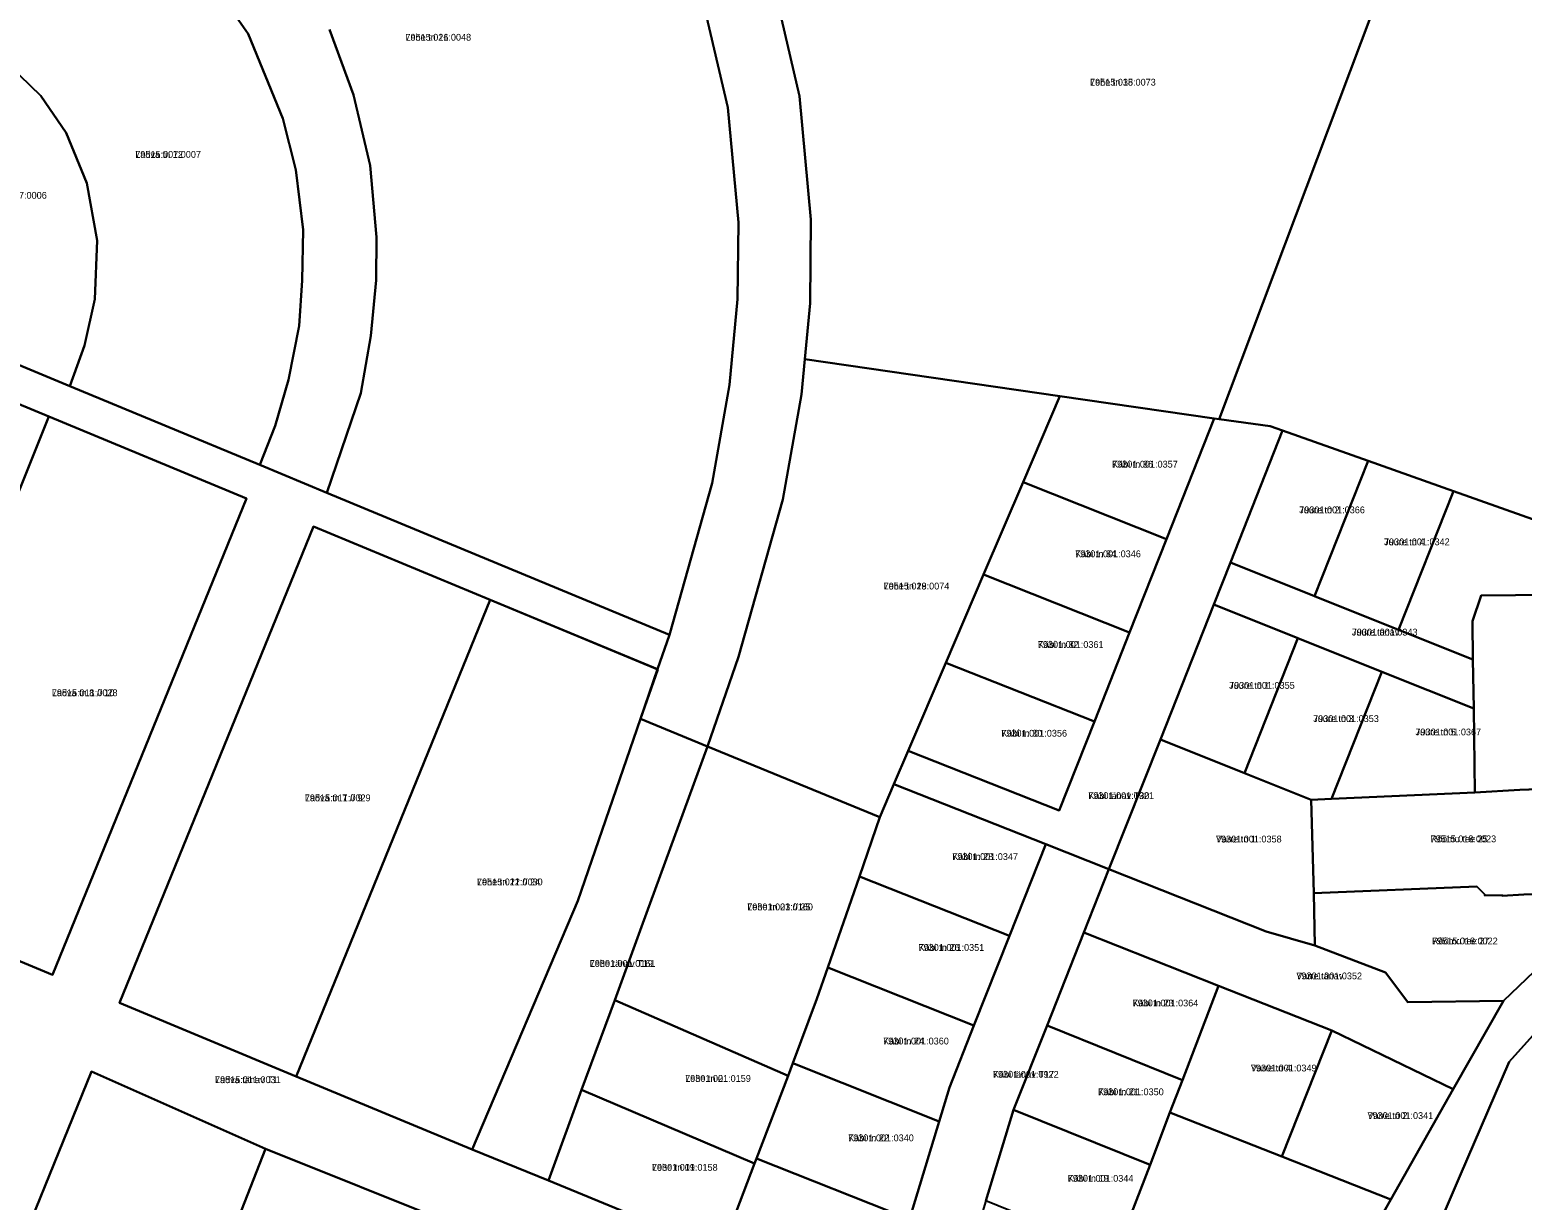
# Model space of a CAD drawing. Extents: x 643847 to 663718, y 6468443 to 6482775.
# Drawn here: x 661363.1 to 661692.6, y 6474622.8 to 6474881.1 of the extents above; entities that cross this region are included whole.
import ezdxf

# ---------------------------------------------------------------- set-up
doc = ezdxf.new("R2010")
doc.units = 0
for name, color, linetype in [('L_AADRESS', 7, 'Continuous'), ('PIIR', 7, 'Continuous'), ('TUNNUS', 7, 'Continuous')]:
    doc.layers.add(name, color=color, linetype=linetype)

msp = doc.modelspace()

# ---------------------------------------------------------------- linework, layer by layer
at = {"layer": 'PIIR'}
for points in [[(661692.37, 6474972.44), (661696.07, 6474982.27), (661700.43, 6474993.87), (661700.72, 6474997.66), (661703.95, 6475039.62), (661711.51, 6475137.97), (661650.62, 6475172.59), (661591.8, 6475222.05), (661626.01, 6475270.18), (661746.91, 6475440.15), (661900.96, 6475496.02), (662074.84, 6475179.69), (661809.71, 6475015.39), (661717.09, 6474765.25), (661677.43, 6474779.3), (661658.55, 6474785.98), (661639.67, 6474792.65), (661636.97, 6474793.6), (661625.69, 6474795.18), (661673.85, 6474923.21)], [(661520.5, 6474910.76), (661655.93, 6474959.36), (661673.85, 6474923.21), (661625.69, 6474795.18), (661624.61, 6474795.29), (661590.5, 6474800.25), (661534.19, 6474808.44), (661535.36, 6474820.79), (661535.56, 6474839.23), (661533.07, 6474866.48), (661526.56, 6474894.35)], [(661366.06, 6474921.34), (661380.9, 6474913.45), (661391.73, 6474905.06), (661401.03, 6474895), (661411.3, 6474880.18), (661418.96, 6474861.49), (661421.82, 6474850.18), (661423.44, 6474836.97), (661423.25, 6474825.77), (661422.56, 6474815.76), (661420.26, 6474803.82), (661417.28, 6474793.69), (661413.92, 6474785.07), (661371.98, 6474802.48), (661375.18, 6474811.46), (661377.46, 6474821.64), (661378, 6474834.59), (661375.74, 6474847.25), (661371.17, 6474858.39), (661365.53, 6474866.51), (661358.55, 6474873.32), (661349.36, 6474878.8)], [(661326.72, 6474821.27), (661327.87, 6474824.03), (661349.36, 6474878.8), (661358.55, 6474873.32), (661365.53, 6474866.51), (661371.17, 6474858.39), (661375.74, 6474847.25), (661378, 6474834.59), (661377.46, 6474821.64), (661375.18, 6474811.46), (661371.98, 6474802.48)], [(661323.62, 6474813.87), (661309.54, 6474778.84), (661295.45, 6474743.8), (661281.35, 6474708.73), (661325.02, 6474690.52), (661368.15, 6474672.57), (661410.93, 6474777.65), (661367.31, 6474795.73)], [(661309.54, 6474778.84), (661323.62, 6474813.87), (661367.31, 6474795.73), (661353.2, 6474760.63)], [(661512.71, 6474722.98), (661519.59, 6474742.75), (661529.34, 6474777.45), (661533.44, 6474800.6), (661534.19, 6474808.44), (661590.5, 6474800.25), (661582.39, 6474781.3), (661573.68, 6474760.93), (661565.35, 6474741.44), (661557.01, 6474721.96), (661553.89, 6474714.62), (661550.77, 6474707.32)], [(661624.61, 6474795.29), (661614.07, 6474768.72), (661582.39, 6474781.3), (661590.5, 6474800.25)], [(661367.31, 6474795.73), (661410.93, 6474777.65), (661368.15, 6474672.57), (661325.02, 6474690.52), (661339.12, 6474725.59), (661353.2, 6474760.63)], [(661601.34, 6474695.84), (661587.39, 6474701.36), (661553.89, 6474714.62), (661557.01, 6474721.96), (661590.35, 6474708.81), (661598.13, 6474728.47), (661605.92, 6474748.13), (661614.07, 6474768.72), (661624.61, 6474795.29), (661625.69, 6474795.18), (661636.97, 6474793.6), (661639.67, 6474792.65), (661628.15, 6474763.56), (661624.49, 6474754.25), (661612.7, 6474724.52)], [(661628.15, 6474763.56), (661639.67, 6474792.65), (661658.55, 6474785.98), (661646.72, 6474756.13)], [(661665.28, 6474748.69), (661646.72, 6474756.13), (661658.55, 6474785.98), (661677.43, 6474779.3)], [(661614.07, 6474768.72), (661605.92, 6474748.13), (661573.68, 6474760.93), (661582.39, 6474781.3)], [(661681.71, 6474742.15), (661665.28, 6474748.69), (661677.43, 6474779.3), (661717.09, 6474765.25), (661713.87, 6474756.59), (661683.54, 6474756.27), (661681.57, 6474750.6)], [(661425.71, 6474771.51), (661464.77, 6474755.3), (661421.94, 6474650.14), (661382.91, 6474666.41)], [(661605.92, 6474748.13), (661598.13, 6474728.47), (661565.35, 6474741.44), (661573.68, 6474760.93)], [(661624.49, 6474754.25), (661628.15, 6474763.56), (661646.72, 6474756.13), (661665.28, 6474748.69), (661681.71, 6474742.15), (661681.88, 6474731.31), (661661.59, 6474739.41), (661643.02, 6474746.83)], [(661464.77, 6474755.3), (661501.73, 6474739.95), (661497.9, 6474729.06), (661484.11, 6474688.92), (661460.76, 6474633.99), (661421.94, 6474650.14)], [(661624.49, 6474754.25), (661643.02, 6474746.83), (661631.26, 6474717.09), (661612.7, 6474724.52)], [(661681.57, 6474750.6), (661683.54, 6474756.27), (661713.87, 6474756.59), (661714.91, 6474733.96), (661715.57, 6474718.94), (661715.78, 6474714.3), (661692.07, 6474713.39), (661682.11, 6474712.82), (661681.88, 6474731.31), (661681.71, 6474742.15)], [(661650.51, 6474711.38), (661645.99, 6474711.19), (661631.26, 6474717.09), (661643.02, 6474746.83), (661661.59, 6474739.41)], [(661598.13, 6474728.47), (661590.35, 6474708.81), (661557.01, 6474721.96), (661565.35, 6474741.44)], [(661661.59, 6474739.41), (661681.88, 6474731.31), (661682.11, 6474712.82), (661650.51, 6474711.38)], [(661484.11, 6474688.92), (661497.9, 6474729.06), (661512.71, 6474722.98), (661498.12, 6474683.14), (661492.23, 6474666.99), (661484.93, 6474647.15), (661477.6, 6474627.17), (661460.76, 6474633.99)], [(661601.34, 6474695.84), (661612.7, 6474724.52), (661631.26, 6474717.09), (661645.99, 6474711.19), (661646.57, 6474690.56), (661646.78, 6474679.01), (661636.09, 6474682.1)], [(661498.12, 6474683.14), (661512.71, 6474722.98), (661550.77, 6474707.32), (661546.27, 6474694.29), (661539.3, 6474674.14), (661536.89, 6474667.23), (661531.55, 6474653.04), (661530.52, 6474650.3), (661492.23, 6474666.99)], [(661587.39, 6474701.36), (661579.39, 6474681.17), (661546.27, 6474694.29), (661550.77, 6474707.32), (661553.89, 6474714.62)], [(661645.99, 6474711.19), (661650.51, 6474711.38), (661682.11, 6474712.82), (661692.07, 6474713.39), (661698.31, 6474713.63), (661698.5, 6474690.54), (661692.97, 6474690.25), (661688.13, 6474689.99), (661688.12, 6474690.14), (661684.31, 6474690.1), (661684.31, 6474690.25), (661682.54, 6474692.04), (661646.57, 6474690.56)], [(661587.39, 6474701.36), (661601.34, 6474695.84), (661595.78, 6474681.89), (661587.68, 6474661.36), (661580.31, 6474642.77), (661574.2, 6474622.68), (661564.79, 6474591.65), (661550.14, 6474597.58), (661553.77, 6474607), (661557.31, 6474618.62), (661563.88, 6474640.23), (661566.14, 6474647.72), (661571.55, 6474661.39), (661579.39, 6474681.17)], [(661595.78, 6474681.89), (661601.34, 6474695.84), (661636.09, 6474682.1), (661646.78, 6474679.01), (661662.43, 6474673.09), (661667.32, 6474666.51), (661688.42, 6474666.8), (661677.32, 6474647.31), (661650.55, 6474660.28), (661625.53, 6474670.13)], [(661579.39, 6474681.17), (661571.55, 6474661.39), (661539.3, 6474674.14), (661546.27, 6474694.29)], [(661646.57, 6474690.56), (661682.54, 6474692.04), (661684.31, 6474690.25), (661684.31, 6474690.1), (661688.12, 6474690.14), (661688.13, 6474689.99), (661692.97, 6474690.25), (661698.5, 6474690.54), (661698.61, 6474676.56), (661688.42, 6474666.8), (661667.32, 6474666.51), (661662.43, 6474673.09), (661646.78, 6474679.01)], [(661595.78, 6474681.89), (661625.53, 6474670.13), (661617.57, 6474649.29), (661587.68, 6474661.36)], [(661566.14, 6474647.72), (661563.88, 6474640.23), (661531.55, 6474653.04), (661536.89, 6474667.23), (661539.3, 6474674.14), (661571.55, 6474661.39)], [(661625.53, 6474670.13), (661650.55, 6474660.28), (661639.53, 6474632.48), (661614.81, 6474642.16), (661617.57, 6474649.29)], [(661484.93, 6474647.15), (661492.23, 6474666.99), (661530.52, 6474650.3), (661523.54, 6474632.01), (661523.13, 6474630.89)], [(661614.81, 6474453.14), (661625.47, 6474484.88), (661644.21, 6474538.03), (661657.01, 6474574.48), (661662.5, 6474588.67), (661667.98, 6474602.87), (661678.83, 6474628.12), (661689.68, 6474653.36), (661696.22, 6474660.62), (661706.06, 6474666.07), (661710.8, 6474667.32), (661708.89, 6474610.61), (661706.76, 6474547.75), (661698.58, 6474502.53)], [(661580.31, 6474642.77), (661587.68, 6474661.36), (661617.57, 6474649.29), (661614.81, 6474642.16), (661610.45, 6474630.63)], [(661650.55, 6474660.28), (661677.32, 6474647.31), (661663.58, 6474623), (661639.53, 6474632.48)], [(661563.88, 6474640.23), (661557.31, 6474618.62), (661523.54, 6474632.01), (661530.52, 6474650.3), (661531.55, 6474653.04)], [(661376.7, 6474651.2), (661415.14, 6474634.16), (661407.87, 6474615.53), (661400.58, 6474596.9), (661394.77, 6474582.01), (661355.1, 6474598.14)], [(661477.6, 6474627.17), (661484.93, 6474647.15), (661523.13, 6474630.89), (661517.47, 6474616.03), (661515.69, 6474611.49)], [(661574.2, 6474622.68), (661580.31, 6474642.77), (661610.45, 6474630.63), (661606.18, 6474619.62), (661602.85, 6474611.04)], [(661610.45, 6474630.63), (661614.81, 6474642.16), (661639.53, 6474632.48), (661663.58, 6474623), (661661.06, 6474618.54), (661653.87, 6474599.99), (661629.75, 6474609.97), (661606.18, 6474619.62)], [(661457.01, 6474617.38), (661449.73, 6474598.76), (661407.88, 6474615.54), (661415.16, 6474634.17)], [(661550.14, 6474597.58), (661521.48, 6474609.08), (661523.19, 6474613.74), (661517.47, 6474616.03), (661523.13, 6474630.89), (661523.54, 6474632.01), (661557.31, 6474618.62), (661553.77, 6474607)]]:
    msp.add_lwpolyline(points, close=True, dxfattribs=at)
for points in [[(661429.27, 6474881.18), (661434.6, 6474866.75), (661438.24, 6474851.16), (661439.68, 6474835.37), (661439.58, 6474825.84), (661438.41, 6474813.54), (661436.17, 6474800.93), (661428.71, 6474778.93), (661413.92, 6474785.07), (661417.28, 6474793.69), (661420.26, 6474803.82), (661422.56, 6474815.76), (661423.25, 6474825.77), (661423.44, 6474836.97), (661421.82, 6474850.18), (661418.96, 6474861.49), (661411.3, 6474880.18), (661401.03, 6474895)], [(661526.56, 6474894.35), (661533.07, 6474866.48), (661535.56, 6474839.23), (661535.36, 6474820.79), (661534.19, 6474808.44), (661533.44, 6474800.6), (661529.34, 6474777.45), (661519.59, 6474742.75), (661512.71, 6474722.98), (661497.9, 6474729.06), (661501.72, 6474739.98), (661504.32, 6474747.55), (661513.72, 6474781.02), (661517.57, 6474802.76), (661519.37, 6474821.64), (661519.55, 6474838.59), (661517.24, 6474863.92), (661511.21, 6474889.74)], [(661511.21, 6474889.74), (661517.24, 6474863.92), (661519.55, 6474838.59), (661519.37, 6474821.64), (661517.57, 6474802.76), (661513.72, 6474781.02), (661504.32, 6474747.55), (661428.71, 6474778.93), (661436.17, 6474800.93), (661438.41, 6474813.54), (661439.58, 6474825.84), (661439.68, 6474835.37), (661438.24, 6474851.16), (661434.6, 6474866.75), (661429.27, 6474881.18)], [(661326.72, 6474821.27), (661371.98, 6474802.48), (661413.92, 6474785.07), (661428.71, 6474778.93), (661504.32, 6474747.55), (661501.72, 6474739.98), (661464.77, 6474755.3), (661425.71, 6474771.51), (661382.91, 6474666.41), (661421.94, 6474650.14), (661460.76, 6474633.99), (661477.6, 6474627.17), (661515.69, 6474611.49), (661510.1, 6474596.06), (661508.58, 6474596.68), (661471.86, 6474611.42), (661457.01, 6474617.38), (661415.14, 6474634.17), (661376.72, 6474651.21), (661355.1, 6474598.14)], [(661661.06, 6474618.54), (661663.58, 6474623), (661677.32, 6474647.31), (661688.42, 6474666.8), (661698.61, 6474676.56)], [(661696.22, 6474660.62), (661689.68, 6474653.36), (661678.83, 6474628.12), (661667.98, 6474602.87)]]:
    msp.add_lwpolyline(points, dxfattribs=at)

# ---------------------------------------------------------------- texts
at = {"layer": 'L_AADRESS'}
for s, p in [('Lehe tn 26', (661446.04, 6474878.7)), ('Lehe tn 35', (661597.18, 6474868.78)), ('Ladva tn 12', (661386.4, 6474852.84)), ('Käbi tn 36', (661602.04, 6474784.49)), ('Juure tn 2', (661643.35, 6474774.41)), ('Juure tn 4', (661662.07, 6474767.35)), ('Käbi tn 34', (661593.89, 6474764.71)), ('Lehe tn 29', (661551.61, 6474757.59)), ('Juure tänav', (661654.97, 6474747.43)), ('Käbi tn 32', (661585.65, 6474744.7)), ('Ladva tn 8 // 10', (661367.98, 6474734.05)), ('Juure tn 1', (661627.86, 6474735.68)), ('Juure tn 3', (661646.43, 6474728.34)), ('Käbi tn 30', (661577.59, 6474725.12)), ('Juure tn 5', (661669, 6474725.4)), ('Ladva tn 7 // 9', (661423.84, 6474710.86)), ('Käbi tänav T30', (661596.78, 6474711.35)), ('Varre tn 1', (661624.97, 6474701.77)), ('Rõõmu tee 25', (661672.33, 6474701.81)), ('Käbi tn 28', (661566.77, 6474697.9)), ('Lehe tn 22 // 24', (661461.83, 6474692.31)), ('Lehe tn 23 // 25', (661521.5, 6474686.8)), ('Käbi tn 26', (661559.32, 6474677.84)), ('Rõõmu tee 27', (661672.68, 6474679.28)), ('Lehe tänav T19', (661486.73, 6474674.31)), ('Varre tänav', (661642.72, 6474671.57)), ('Käbi tn 23', (661606.57, 6474665.59)), ('Käbi tn 24', (661551.5, 6474657.19)), ('Varre tn 4', (661632.68, 6474651.24)), ('Ladva tänav T1', (661404, 6474648.66)), ('Lehe tn 21', (661507.79, 6474648.94)), ('Käbi tänav T17', (661575.74, 6474649.85)), ('Käbi tn 21', (661598.94, 6474645.99)), ('Varre tn 2', (661658.43, 6474640.75)), ('Käbi tn 22', (661543.77, 6474635.83)), ('Lehe tn 19', (661500.46, 6474629.32)), ('Käbi tn 19', (661592.25, 6474626.9))]:
    msp.add_text(s, height=1.5, dxfattribs=at).set_placement(p)
at = {"layer": 'TUNNUS'}
for s, p in [('79515:011:0048', (661446.04, 6474878.7)), ('79515:018:0073', (661597.18, 6474868.78)), ('79515:007:0007', (661386.4, 6474852.84)), ('79515:007:0006', (661352.36, 6474843.82)), ('79301:001:0357', (661602.04, 6474784.49)), ('79301:001:0366', (661643.35, 6474774.41)), ('79301:001:0342', (661662.07, 6474767.35)), ('79301:001:0346', (661593.89, 6474764.71)), ('79515:018:0074', (661551.61, 6474757.59)), ('79301:001:0343', (661654.97, 6474747.43)), ('79301:001:0361', (661585.65, 6474744.7)), ('79515:011:0028', (661367.98, 6474734.05)), ('79301:001:0355', (661627.86, 6474735.68)), ('79301:001:0353', (661646.43, 6474728.34)), ('79301:001:0356', (661577.59, 6474725.12)), ('79301:001:0367', (661669, 6474725.4)), ('79515:011:0029', (661423.84, 6474710.86)), ('79301:001:0921', (661596.78, 6474711.35)), ('79301:001:0358', (661624.97, 6474701.77)), ('79515:018:0023', (661672.33, 6474701.81)), ('79301:001:0347', (661566.77, 6474697.9)), ('79515:011:0030', (661461.83, 6474692.31)), ('79301:001:0160', (661521.5, 6474686.8)), ('79301:001:0351', (661559.32, 6474677.84)), ('79515:018:0022', (661672.68, 6474679.28)), ('79301:001:0161', (661486.73, 6474674.31)), ('79301:001:0352', (661642.72, 6474671.57)), ('79301:001:0364', (661606.57, 6474665.59)), ('79301:001:0360', (661551.5, 6474657.19)), ('79301:001:0349', (661632.68, 6474651.24)), ('79515:011:0031', (661404, 6474648.66)), ('79301:001:0159', (661507.79, 6474648.94)), ('79301:001:0922', (661575.74, 6474649.85)), ('79301:001:0350', (661598.94, 6474645.99)), ('79301:001:0341', (661658.43, 6474640.75)), ('79301:001:0340', (661543.77, 6474635.83)), ('79301:001:0158', (661500.46, 6474629.32)), ('79301:001:0344', (661592.25, 6474626.9))]:
    msp.add_text(s, height=1.5, dxfattribs=at).set_placement(p)

doc.saveas('drawing.dxf')
